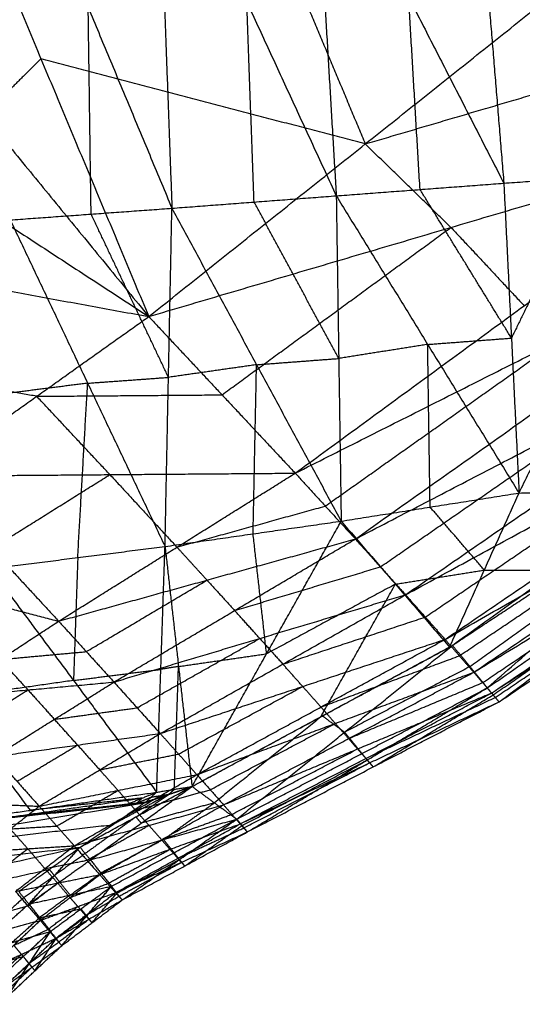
# Model space of a CAD drawing. Header units: millimetres. Extents: x -106 to 110, y -96 to 120.
# Tile 628 of 656: x 73.78 to 76.55, y -65.68 to -60.25. Entities that reach past the tile are written whole.
import ezdxf

# ---------------------------------------------------------------- set-up
doc = ezdxf.new("R2010")
doc.units = ezdxf.units.MM
doc.header["$MEASUREMENT"] = 0
doc.layers.add('Default', color=7, linetype='Continuous', true_color=0x000000)

msp = doc.modelspace()

# ---------------------------------------------------------------- linework, layer by layer
at = {"layer": 'Default'}
for points in [[(73.3029, -59.0468, 12.4242), (73.8975, -60.4688, 13.0402), (74.4922, -61.8908, 13.6562)], [(73.6969, -59.0797, 6.7798), (74.1583, -60.1866, 7.5964), (74.6198, -61.2934, 8.413)], [(74.5389, -59.0867, 7.2016), (74.5794, -60.1901, 7.8073), (74.6198, -61.2934, 8.413)], [(74.5389, -59.0867, 7.2016), (75.0324, -60.1558, 8.03), (75.5258, -61.2248, 8.8585)], [(75.4001, -59.1056, 7.66), (75.463, -60.1652, 8.2592), (75.5258, -61.2248, 8.8585)], [(75.4001, -59.1056, 7.66), (75.9248, -60.1304, 8.4965), (76.4494, -61.1552, 9.333)], [(76.2836, -59.1408, 8.1597), (76.3665, -60.148, 8.7464), (76.4494, -61.1552, 9.333)], [(76.2836, -59.1408, 8.1597), (76.8426, -60.1136, 9.0017), (77.4015, -61.0864, 9.8438)], [(75.091, -59.517, 13.0842), (75.3884, -60.228, 13.3922), (75.6857, -60.939, 13.7002)], [(72.6762, -59.6722, 12.4242), (73.5842, -60.7815, 13.0402), (74.4922, -61.8908, 13.6562)], [(74.4922, -61.8908, 13.6562), (75.6857, -60.939, 13.7002), (76.8792, -59.9871, 13.7441)], [(75.0728, -61.2591, 8.6358), (75.0526, -60.7074, 8.3329), (75.0324, -60.1558, 8.03)], [(75.9876, -61.19, 9.0958), (75.9562, -60.6602, 8.7961), (75.9248, -60.1304, 8.4965)], [(74.1743, -61.3257, 8.2033), (74.1663, -60.7561, 7.8998), (74.1583, -60.1866, 7.5964)], [(72.0441, -60.292, 12.4242), (73.2682, -61.0914, 13.0402), (74.4922, -61.8908, 13.6562)], [(73.8975, -60.4688, 13.0402), (73.7409, -60.6252, 13.0402), (73.5842, -60.7815, 13.0402)], [(75.6857, -60.939, 13.7002), (74.7916, -60.7039, 13.3702), (73.8975, -60.4688, 13.0402)], [(75.6857, -60.939, 13.7002), (76.5185, -60.6931, 13.7373), (77.3514, -60.4473, 13.7744)], [(74.4922, -61.8908, 13.6562), (76.1579, -61.3991, 13.7305), (77.8236, -60.9074, 13.8047)], [(75.2996, -62.7545, 13.8219), (76.5616, -61.8309, 13.8133), (77.8236, -60.9074, 13.8047)], [(76.1579, -61.3991, 13.7305), (75.9218, -61.169, 13.7153), (75.6857, -60.939, 13.7002)], [(76.4494, -61.1552, 9.333), (76.9255, -61.1208, 9.5884), (77.4015, -61.0864, 9.8438)], [(76.5334, -62.8639, 11.0427), (76.9674, -61.9751, 10.4432), (77.4015, -61.0864, 9.8438)], [(76.9255, -61.1208, 9.5884), (76.7084, -61.5652, 9.8881), (76.4914, -62.0095, 10.1878)], [(75.5258, -61.2248, 8.8585), (75.9876, -61.19, 9.0958), (76.4494, -61.1552, 9.333)], [(76.4914, -62.0095, 10.1878), (76.2395, -61.5998, 9.6418), (75.9876, -61.19, 9.0958)], [(76.4494, -61.1552, 9.333), (76.4914, -62.0095, 10.1878), (76.5334, -62.8639, 11.0427)], [(74.6198, -61.2934, 8.413), (75.0728, -61.2591, 8.6358), (75.5258, -61.2248, 8.8585)], [(75.5258, -61.2248, 8.8585), (75.5393, -62.122, 9.738), (75.5529, -63.0191, 10.6174)], [(75.5258, -61.2248, 8.8585), (76.0296, -62.0444, 9.9506), (76.5334, -62.8639, 11.0427)], [(73.7287, -61.3579, 7.9935), (74.1743, -61.3257, 8.2033), (74.6198, -61.2934, 8.413)], [(74.5818, -63.1588, 10.2045), (74.6008, -62.2261, 9.3088), (74.6198, -61.2934, 8.413)], [(74.6198, -61.2934, 8.413), (75.0863, -62.1563, 9.5152), (75.5529, -63.0191, 10.6174)], [(75.5393, -62.122, 9.738), (75.3061, -61.6905, 9.1869), (75.0728, -61.2591, 8.6358)], [(75.2996, -62.7545, 13.8219), (76.7558, -62.0214, 13.7502), (78.212, -61.2884, 13.6785)], [(75.6311, -63.1176, 13.7817), (76.9216, -62.203, 13.7301), (78.212, -61.2884, 13.6785)], [(73.7287, -61.3579, 7.9935), (74.1553, -62.2584, 9.099), (74.5818, -63.1588, 10.2045)], [(74.6008, -62.2261, 9.3088), (74.3875, -61.7759, 8.756), (74.1743, -61.3257, 8.2033)], [(74.8959, -62.3226, 13.7391), (75.5269, -61.8609, 13.7348), (76.1579, -61.3991, 13.7305)], [(76.1579, -61.3991, 13.7305), (76.3597, -61.615, 13.7719), (76.5616, -61.8309, 13.8133)], [(71.9946, -61.4337, 12.8261), (73.2434, -61.6623, 13.2412), (74.4922, -61.8908, 13.6562)], [(75.6311, -63.1176, 13.7817), (77.0835, -62.3623, 13.6254), (78.5359, -61.607, 13.4691)], [(75.9076, -63.4252, 13.6727), (77.2217, -62.5161, 13.5709), (78.5359, -61.607, 13.4691)], [(76.1666, -63.7041, 12.0711), (77.4776, -62.7577, 11.6947), (78.7885, -61.8113, 11.3182)], [(76.3583, -63.9388, 12.4306), (77.5734, -62.8751, 11.8744), (78.7885, -61.8113, 11.3182)], [(73.2564, -62.7704, 13.6106), (73.8743, -62.3306, 13.6334), (74.4922, -61.8908, 13.6562)], [(74.4922, -61.8908, 13.6562), (74.8959, -62.3226, 13.7391), (75.2996, -62.7545, 13.8219)], [(75.9076, -63.4252, 13.6727), (77.3491, -62.6416, 13.4357), (78.7907, -61.858, 13.1986)], [(76.1256, -63.6714, 13.5094), (77.4581, -62.7647, 13.354), (78.7907, -61.858, 13.1986)], [(76.0296, -62.0444, 9.9506), (76.2605, -62.027, 10.0692), (76.4914, -62.0095, 10.1878)], [(75.4653, -62.936, 13.8018), (76.1106, -62.4787, 13.776), (76.7558, -62.0214, 13.7502)], [(76.0296, -62.0444, 9.9506), (75.7845, -62.0832, 9.8443), (75.5393, -62.122, 9.738)], [(76.0431, -62.9415, 10.83), (76.0364, -62.4929, 10.3903), (76.0296, -62.0444, 9.9506)], [(76.1256, -63.6714, 13.5094), (77.5498, -62.8548, 13.2002), (78.974, -62.0381, 12.8911)], [(76.2835, -63.8526, 13.3081), (77.6287, -62.9454, 13.0996), (78.974, -62.0381, 12.8911)], [(73.8743, -62.3306, 13.6334), (73.2499, -62.2163, 13.4259), (72.6255, -62.1021, 13.2183)], [(75.0863, -62.1563, 9.5152), (75.3128, -62.1391, 9.6266), (75.5393, -62.122, 9.738)], [(76.3583, -63.9388, 12.4306), (77.6976, -63.0094, 12.0761), (79.0369, -62.0801, 11.7216)], [(76.423, -64.0159, 12.8572), (77.7299, -63.048, 12.2894), (79.0369, -62.0801, 11.7216)], [(75.0863, -62.1563, 9.5152), (74.8436, -62.1912, 9.412), (74.6008, -62.2261, 9.3088)], [(75.0673, -63.0889, 10.411), (75.0768, -62.6226, 9.9631), (75.0863, -62.1563, 9.5152)], [(76.2835, -63.8526, 13.3081), (77.6847, -62.9996, 12.9394), (79.0859, -62.1466, 12.5706)], [(76.3817, -63.967, 13.0855), (77.7338, -63.0568, 12.8281), (79.0859, -62.1466, 12.5706)], [(74.1553, -62.2584, 9.099), (74.378, -62.2422, 9.2039), (74.6008, -62.2261, 9.3088)], [(76.3817, -63.967, 13.0855), (77.7554, -63.0763, 12.6721), (79.1291, -62.1856, 12.2588)], [(76.423, -64.0159, 12.8572), (77.776, -63.1008, 12.558), (79.1291, -62.1856, 12.2588)], [(74.1553, -62.2584, 9.099), (73.9146, -62.289, 8.9986), (73.674, -62.3196, 8.8983)], [(74.1006, -63.22, 10.0038), (74.1279, -62.7392, 9.5514), (74.1553, -62.2584, 9.099)], [(73.8743, -62.3306, 13.6334), (74.3851, -62.3266, 13.6862), (74.8959, -62.3226, 13.7391)], [(74.278, -62.7624, 13.7162), (74.0762, -62.5465, 13.6748), (73.8743, -62.3306, 13.6334)], [(75.7693, -63.2714, 13.7272), (76.4264, -62.8168, 13.6763), (77.0835, -62.3623, 13.6254)], [(76.0166, -63.5483, 13.5911), (76.6828, -63.0949, 13.5134), (77.3491, -62.6416, 13.4357)], [(73.2564, -62.7704, 13.6106), (74.278, -62.7624, 13.7162), (75.2996, -62.7545, 13.8219)], [(73.2564, -62.7704, 13.6106), (73.6259, -63.1707, 13.7336), (73.9954, -63.5709, 13.8565)], [(73.6259, -63.1707, 13.7336), (73.9519, -62.9665, 13.7249), (74.278, -62.7624, 13.7162)], [(73.9954, -63.5709, 13.8565), (74.6475, -63.1627, 13.8392), (75.2996, -62.7545, 13.8219)], [(74.278, -62.7624, 13.7162), (74.4627, -62.9626, 13.7777), (74.6475, -63.1627, 13.8392)], [(75.2996, -62.7545, 13.8219), (75.4653, -62.936, 13.8018), (75.6311, -63.1176, 13.7817)], [(75.5529, -63.0191, 10.6174), (76.0431, -62.9415, 10.83), (76.5334, -62.8639, 11.0427)], [(76.1504, -63.7142, 12.0769), (76.7954, -63.2886, 11.8609), (77.4403, -62.8629, 11.6449)], [(76.1504, -63.7142, 12.0769), (76.3419, -63.2891, 11.5598), (76.5334, -62.8639, 11.0427)], [(76.2045, -63.762, 13.4087), (76.8772, -63.3084, 13.3045), (77.5498, -62.8548, 13.2002)], [(76.2625, -63.8215, 12.2509), (76.9179, -63.3483, 12.0627), (77.5734, -62.8751, 11.8744)], [(76.5334, -62.8639, 11.0427), (76.9869, -62.8634, 11.3438), (77.4403, -62.8629, 11.6449)], [(74.6475, -63.1627, 13.8392), (75.0564, -63.0494, 13.8205), (75.4653, -62.936, 13.8018)], [(76.3419, -63.2891, 11.5598), (76.1925, -63.1153, 11.1949), (76.0431, -62.9415, 10.83)], [(74.5818, -63.1588, 10.2045), (75.0673, -63.0889, 10.411), (75.5529, -63.0191, 10.6174)], [(74.7306, -64.4824, 12.689), (75.1417, -63.7507, 11.6532), (75.5529, -63.0191, 10.6174)], [(75.5529, -63.0191, 10.6174), (75.8516, -63.3667, 11.3472), (76.1504, -63.7142, 12.0769)], [(76.3326, -63.9098, 13.1968), (77.0086, -63.4547, 13.0681), (77.6847, -62.9996, 12.9394)], [(75.1417, -63.7507, 11.6532), (75.1045, -63.4198, 11.0321), (75.0673, -63.0889, 10.411)], [(76.3906, -63.9774, 12.6439), (77.0603, -63.5127, 12.4667), (77.7299, -63.048, 12.2894)], [(76.4023, -63.9915, 12.9714), (77.0789, -63.5339, 12.8218), (77.7554, -63.0763, 12.6721)], [(73.9954, -63.5709, 13.8565), (74.8132, -63.3443, 13.8191), (75.6311, -63.1176, 13.7817)], [(74.3003, -63.9066, 13.8796), (74.9657, -63.5121, 13.8307), (75.6311, -63.1176, 13.7817)], [(75.6311, -63.1176, 13.7817), (75.7693, -63.2714, 13.7272), (75.9076, -63.4252, 13.6727)], [(73.6193, -63.2813, 9.803), (74.1006, -63.22, 10.0038), (74.5818, -63.1588, 10.2045)], [(74.5355, -64.5141, 12.6224), (74.5587, -63.8364, 11.4135), (74.5818, -63.1588, 10.2045)], [(74.5818, -63.1588, 10.2045), (74.6562, -63.8206, 11.4467), (74.7306, -64.4824, 12.689)], [(74.8132, -63.3443, 13.8191), (74.7304, -63.2535, 13.8292), (74.6475, -63.1627, 13.8392)], [(72.6451, -63.2177, 13.5935), (73.3202, -63.3943, 13.725), (73.9954, -63.5709, 13.8565)], [(74.1006, -63.22, 10.0038), (74.089, -63.5588, 10.6082), (74.0774, -63.8977, 11.2127)], [(73.6193, -63.2813, 9.803), (74.0774, -63.8977, 11.2127), (74.5355, -64.5141, 12.6224)], [(74.9657, -63.5121, 13.8307), (75.3675, -63.3917, 13.779), (75.7693, -63.2714, 13.7272)], [(75.8516, -63.3667, 11.3472), (76.0968, -63.3279, 11.4535), (76.3419, -63.2891, 11.5598)], [(76.3419, -63.2891, 11.5598), (76.5686, -63.2888, 11.7104), (76.7954, -63.2886, 11.8609)], [(74.1479, -63.7388, 13.8681), (74.4805, -63.5415, 13.8436), (74.8132, -63.3443, 13.8191)], [(74.8132, -63.3443, 13.8191), (74.8895, -63.4282, 13.8249), (74.9657, -63.5121, 13.8307)], [(75.8516, -63.3667, 11.3472), (75.4967, -63.5587, 11.5002), (75.1417, -63.7507, 11.6532)], [(75.4405, -64.0983, 12.383), (75.6461, -63.7325, 11.8651), (75.8516, -63.3667, 11.3472)], [(74.3003, -63.9066, 13.8796), (75.104, -63.6659, 13.7762), (75.9076, -63.4252, 13.6727)], [(74.5555, -64.1904, 13.8437), (75.2316, -63.8078, 13.7582), (75.9076, -63.4252, 13.6727)], [(75.9076, -63.4252, 13.6727), (76.0166, -63.5483, 13.5911), (76.1256, -63.6714, 13.5094)], [(75.104, -63.6659, 13.7762), (75.0348, -63.589, 13.8034), (74.9657, -63.5121, 13.8307)], [(73.3521, -63.993, 13.8766), (73.6738, -63.782, 13.8666), (73.9954, -63.5709, 13.8565)], [(73.9954, -63.5709, 13.8565), (74.1479, -63.7388, 13.8681), (74.3003, -63.9066, 13.8796)], [(75.2316, -63.8078, 13.7582), (75.6241, -63.6781, 13.6746), (76.0166, -63.5483, 13.5911)], [(74.4279, -64.0485, 13.8616), (74.7659, -63.8572, 13.8189), (75.104, -63.6659, 13.7762)], [(74.5555, -64.1904, 13.8437), (75.3406, -63.9309, 13.6765), (76.1256, -63.6714, 13.5094)], [(74.7575, -64.4173, 13.7581), (75.4415, -64.0444, 13.6338), (76.1256, -63.6714, 13.5094)], [(75.104, -63.6659, 13.7762), (75.1678, -63.7368, 13.7672), (75.2316, -63.8078, 13.7582)], [(76.1256, -63.6714, 13.5094), (76.2045, -63.762, 13.4087), (76.2835, -63.8526, 13.3081)], [(73.6738, -63.782, 13.8666), (73.9108, -63.7604, 13.8673), (74.1479, -63.7388, 13.8681)], [(74.6562, -63.8206, 11.4467), (74.8989, -63.7857, 11.55), (75.1417, -63.7507, 11.6532)], [(74.7306, -64.4824, 12.689), (75.4486, -64.0933, 12.38), (76.1666, -63.7041, 12.0711)], [(74.7306, -64.4824, 12.689), (75.4405, -64.0983, 12.383), (76.1504, -63.7142, 12.0769)], [(74.9769, -64.6627, 12.9756), (75.5717, -64.1834, 12.5234), (76.1666, -63.7041, 12.0711)], [(76.1666, -63.7041, 12.0711), (76.2625, -63.8215, 12.2509), (76.3583, -63.9388, 12.4306)], [(73.8262, -63.9498, 13.8781), (73.75, -63.8659, 13.8723), (73.6738, -63.782, 13.8666)], [(75.4415, -64.0444, 13.6338), (75.823, -63.9032, 13.5212), (76.2045, -63.762, 13.4087)], [(74.0774, -63.8977, 11.2127), (74.3181, -63.867, 11.3131), (74.5587, -63.8364, 11.4135)], [(74.6562, -63.8206, 11.4467), (74.6074, -63.8285, 11.4301), (74.5587, -63.8364, 11.4135)], [(74.6331, -64.4982, 12.6557), (74.6446, -64.1594, 12.0512), (74.6562, -63.8206, 11.4467)], [(74.7575, -64.4173, 13.7581), (75.5205, -64.1349, 13.5331), (76.2835, -63.8526, 13.3081)], [(74.9044, -64.5838, 13.6341), (75.5939, -64.2182, 13.4711), (76.2835, -63.8526, 13.3081)], [(75.3406, -63.9309, 13.6765), (75.2861, -63.8694, 13.7174), (75.2316, -63.8078, 13.7582)], [(76.2625, -63.8215, 12.2509), (75.9171, -64.0024, 12.3871), (75.5717, -64.1834, 12.5234)], [(76.2835, -63.8526, 13.3081), (76.3326, -63.9098, 13.1968), (76.3817, -63.967, 13.0855)], [(73.3521, -63.993, 13.8766), (73.8262, -63.9498, 13.8781), (74.3003, -63.9066, 13.8796)], [(74.0774, -63.8977, 11.2127), (73.7287, -63.9476, 11.0922), (73.3799, -63.9976, 10.9716)], [(73.644, -64.3175, 13.9286), (73.9722, -64.1121, 13.9041), (74.3003, -63.9066, 13.8796)], [(74.3003, -63.9066, 13.8796), (74.4279, -64.0485, 13.8616), (74.5555, -64.1904, 13.8437)], [(75.5939, -64.2182, 13.4711), (75.9633, -64.064, 13.3339), (76.3326, -63.9098, 13.1968)], [(73.4981, -64.1553, 13.9026), (73.6622, -64.0525, 13.8903), (73.8262, -63.9498, 13.8781)], [(73.8262, -63.9498, 13.8781), (73.8992, -64.0309, 13.8911), (73.9722, -64.1121, 13.9041)], [(74.6565, -64.3038, 13.8009), (74.9985, -64.1174, 13.7387), (75.3406, -63.9309, 13.6765)], [(74.9044, -64.5838, 13.6341), (75.6431, -64.2754, 13.3598), (76.3817, -63.967, 13.0855)], [(74.9769, -64.6627, 12.9756), (75.6676, -64.3007, 12.7031), (76.3583, -63.9388, 12.4306)], [(74.9963, -64.6888, 13.4832), (75.689, -64.3279, 13.2843), (76.3817, -63.967, 13.0855)], [(75.0355, -64.7335, 13.3168), (75.6969, -64.3361, 12.8737), (76.3583, -63.9388, 12.4306)], [(75.3406, -63.9309, 13.6765), (75.391, -63.9876, 13.6551), (75.4415, -64.0444, 13.6338)], [(76.3583, -63.9388, 12.4306), (76.3906, -63.9774, 12.6439), (76.423, -64.0159, 12.8572)], [(76.3817, -63.967, 13.0855), (76.4023, -63.9915, 12.9714), (76.423, -64.0159, 12.8572)], [(73.3799, -63.9976, 10.9716), (73.609, -64.3058, 11.6765), (73.838, -64.614, 12.3813)], [(74.9963, -64.6888, 13.4832), (75.7096, -64.3523, 13.1702), (76.423, -64.0159, 12.8572)], [(75.0355, -64.7335, 13.3168), (75.7292, -64.3747, 13.087), (76.423, -64.0159, 12.8572)], [(75.689, -64.3279, 13.2843), (76.0457, -64.1597, 13.1278), (76.4023, -63.9915, 12.9714)], [(75.7292, -64.3747, 13.087), (76.0599, -64.176, 12.8655), (76.3906, -63.9774, 12.6439)], [(73.9722, -64.1121, 13.9041), (74.2001, -64.0803, 13.8829), (74.4279, -64.0485, 13.8616)], [(75.5205, -64.1349, 13.5331), (75.481, -64.0896, 13.5834), (75.4415, -64.0444, 13.6338)], [(74.0998, -64.254, 13.8861), (74.036, -64.183, 13.8951), (73.9722, -64.1121, 13.9041)], [(75.4486, -64.0933, 12.38), (75.1512, -64.3329, 12.6062), (74.8537, -64.5725, 12.8323)], [(75.5717, -64.1834, 12.5234), (75.5102, -64.1383, 12.4517), (75.4486, -64.0933, 12.38)], [(74.8309, -64.5005, 13.6961), (75.1757, -64.3177, 13.6146), (75.5205, -64.1349, 13.5331)], [(75.5205, -64.1349, 13.5331), (75.5572, -64.1766, 13.5021), (75.5939, -64.2182, 13.4711)], [(75.5717, -64.1834, 12.5234), (75.6197, -64.2421, 12.6133), (75.6676, -64.3007, 12.7031)], [(73.644, -64.3175, 13.9286), (74.0998, -64.254, 13.8861), (74.5555, -64.1904, 13.8437)], [(73.8882, -64.5914, 13.9261), (74.2219, -64.3909, 13.8849), (74.5555, -64.1904, 13.8437)], [(74.5555, -64.1904, 13.8437), (74.6565, -64.3038, 13.8009), (74.7575, -64.4173, 13.7581)], [(75.6431, -64.2754, 13.3598), (75.6185, -64.2468, 13.4154), (75.5939, -64.2182, 13.4711)], [(73.7661, -64.4545, 13.9273), (73.9329, -64.3542, 13.9067), (74.0998, -64.254, 13.8861)], [(74.0998, -64.254, 13.8861), (74.1608, -64.3224, 13.8855), (74.2219, -64.3909, 13.8849)], [(74.9504, -64.6363, 13.5586), (75.2967, -64.4558, 13.4592), (75.6431, -64.2754, 13.3598)], [(75.6431, -64.2754, 13.3598), (75.666, -64.3016, 13.3221), (75.689, -64.3279, 13.2843)], [(73.644, -64.3175, 13.9286), (73.7661, -64.4545, 13.9273), (73.8882, -64.5914, 13.9261)], [(74.2219, -64.3909, 13.8849), (74.4392, -64.3474, 13.8429), (74.6565, -64.3038, 13.8009)], [(75.0062, -64.6981, 13.1462), (75.3515, -64.5171, 13.01), (75.6969, -64.3361, 12.8737)], [(75.6969, -64.3361, 12.8737), (75.6822, -64.3184, 12.7884), (75.6676, -64.3007, 12.7031)], [(75.7096, -64.3523, 13.1702), (75.6993, -64.3401, 13.2273), (75.689, -64.3279, 13.2843)], [(75.6969, -64.3361, 12.8737), (75.713, -64.3554, 12.9804), (75.7292, -64.3747, 13.087)], [(74.3228, -64.5043, 13.8421), (74.2723, -64.4476, 13.8635), (74.2219, -64.3909, 13.8849)], [(75.0159, -64.7111, 13.4), (75.3628, -64.5317, 13.2851), (75.7096, -64.3523, 13.1702)], [(75.7096, -64.3523, 13.1702), (75.7194, -64.3635, 13.1286), (75.7292, -64.3747, 13.087)], [(73.8882, -64.5914, 13.9261), (74.3228, -64.5043, 13.8421), (74.7575, -64.4173, 13.7581)], [(74.0813, -64.8096, 13.8764), (74.4194, -64.6134, 13.8173), (74.7575, -64.4173, 13.7581)], [(74.7575, -64.4173, 13.7581), (74.8309, -64.5005, 13.6961), (74.9044, -64.5838, 13.6341)], [(73.9848, -64.7005, 13.9012), (74.1538, -64.6024, 13.8717), (74.3228, -64.5043, 13.8421)], [(74.1134, -64.8174, 12.9441), (74.422, -64.6499, 12.8165), (74.7306, -64.4824, 12.689)], [(74.1134, -64.8174, 12.9441), (74.422, -64.6499, 12.8165), (74.7306, -64.4824, 12.689)], [(74.1703, -64.8874, 13.0288), (74.4504, -64.6849, 12.8589), (74.7306, -64.4824, 12.689)], [(74.3228, -64.5043, 13.8421), (74.3711, -64.5589, 13.8297), (74.4194, -64.6134, 13.8173)], [(74.4194, -64.6134, 13.8173), (74.6252, -64.557, 13.7567), (74.8309, -64.5005, 13.6961)], [(74.4663, -64.5731, 12.7221), (74.5984, -64.5277, 12.7055), (74.7306, -64.4824, 12.689)], [(74.4698, -64.5714, 12.7205), (74.6002, -64.5269, 12.7047), (74.7306, -64.4824, 12.689)], [(74.4732, -64.5698, 12.7188), (74.6019, -64.5261, 12.7039), (74.7306, -64.4824, 12.689)], [(74.4766, -64.5681, 12.7172), (74.6036, -64.5253, 12.7031), (74.7306, -64.4824, 12.689)], [(74.5355, -64.5141, 12.6224), (74.6331, -64.4982, 12.6557), (74.7306, -64.4824, 12.689)], [(74.6036, -64.5253, 12.7031), (74.6183, -64.5117, 12.6794), (74.6331, -64.4982, 12.6557)], [(74.7306, -64.4824, 12.689), (74.8537, -64.5725, 12.8323), (74.9769, -64.6627, 12.9756)], [(73.1405, -64.714, 12.1402), (73.838, -64.614, 12.3813), (74.5355, -64.5141, 12.6224)], [(73.7587, -64.6464, 12.4059), (74.1075, -64.5964, 12.5264), (74.4562, -64.5464, 12.647)], [(74.4562, -64.5464, 12.647), (74.1471, -64.5802, 12.5141), (73.838, -64.614, 12.3813)], [(74.5984, -64.5277, 12.7055), (74.4441, -64.6115, 12.7693), (74.2899, -64.6953, 12.8331)], [(74.3769, -64.5788, 12.6716), (74.4562, -64.5464, 12.647), (74.5355, -64.5141, 12.6224)], [(74.422, -64.6499, 12.8165), (74.5102, -64.5888, 12.761), (74.5984, -64.5277, 12.7055)], [(74.4268, -64.5735, 12.6944), (74.4664, -64.5573, 12.6821), (74.5061, -64.5411, 12.6698)], [(74.4562, -64.5464, 12.647), (74.4415, -64.56, 12.6707), (74.4268, -64.5735, 12.6944)], [(74.6002, -64.5269, 12.7047), (74.5341, -64.5496, 12.713), (74.468, -64.5723, 12.7213)], [(74.468, -64.5723, 12.7213), (74.5332, -64.55, 12.7134), (74.5984, -64.5277, 12.7055)], [(74.4715, -64.5706, 12.7197), (74.5358, -64.5488, 12.7122), (74.6002, -64.5269, 12.7047)], [(74.6036, -64.5253, 12.7031), (74.5393, -64.5471, 12.7105), (74.4749, -64.569, 12.718)], [(74.4766, -64.5681, 12.7172), (74.5061, -64.5411, 12.6698), (74.5355, -64.5141, 12.6224)], [(74.5061, -64.5411, 12.6698), (74.5548, -64.5332, 12.6864), (74.6036, -64.5253, 12.7031)], [(74.6002, -64.5269, 12.7047), (74.601, -64.5265, 12.7043), (74.6019, -64.5261, 12.7039)], [(74.6019, -64.5261, 12.7039), (74.6027, -64.5257, 12.7035), (74.6036, -64.5253, 12.7031)], [(70.2682, -65.26, 11.3773), (72.3673, -64.9165, 12.0497), (74.4663, -64.5731, 12.7221)], [(70.3177, -65.0322, 11.201), (72.392, -64.8027, 11.9616), (74.4663, -64.5731, 12.7221)], [(70.3184, -65.0308, 11.199), (72.3941, -64.8011, 11.9597), (74.4698, -64.5714, 12.7205)], [(70.3184, -65.0308, 11.199), (72.3923, -64.802, 11.9606), (74.4663, -64.5731, 12.7221)], [(70.319, -65.0295, 11.197), (72.3961, -64.7996, 11.9579), (74.4732, -64.5698, 12.7188)], [(70.319, -65.0295, 11.197), (72.3944, -64.8005, 11.9587), (74.4698, -64.5714, 12.7205)], [(70.3197, -65.0282, 11.1949), (72.3982, -64.7982, 11.9561), (74.4766, -64.5681, 12.7172)], [(70.3197, -65.0282, 11.1949), (72.3965, -64.799, 11.9569), (74.4732, -64.5698, 12.7188)], [(70.3204, -65.0269, 11.1928), (72.3985, -64.7975, 11.955), (74.4766, -64.5681, 12.7172)], [(70.3204, -65.0269, 11.1928), (72.3487, -64.8029, 11.9322), (74.3769, -64.5788, 12.6716)], [(70.3218, -65.0244, 11.1887), (72.3494, -64.8016, 11.9301), (74.3769, -64.5788, 12.6716)], [(71.7303, -64.877, 11.6471), (73.0536, -64.7279, 12.1593), (74.3769, -64.5788, 12.6716)], [(74.468, -64.5723, 12.7213), (73.4311, -64.6867, 12.3405), (72.3941, -64.8011, 11.9597)], [(72.3944, -64.8005, 11.9587), (73.4329, -64.6855, 12.3392), (74.4715, -64.5706, 12.7197)], [(74.4749, -64.569, 12.718), (73.4365, -64.6836, 12.337), (72.3982, -64.7982, 11.9561)], [(72.3985, -64.7975, 11.955), (73.4127, -64.6855, 12.3247), (74.4268, -64.5735, 12.6944)], [(73.1405, -64.714, 12.1402), (73.7587, -64.6464, 12.4059), (74.3769, -64.5788, 12.6716)], [(73.3297, -64.5668, 13.9353), (73.6089, -64.5791, 13.9307), (73.8882, -64.5914, 13.9261)], [(73.5688, -64.8418, 13.94), (73.7285, -64.7166, 13.933), (73.8882, -64.5914, 13.9261)], [(73.8882, -64.5914, 13.9261), (73.9848, -64.7005, 13.9012), (74.0813, -64.8096, 13.8764)], [(74.0813, -64.8096, 13.8764), (74.4929, -64.6967, 13.7552), (74.9044, -64.5838, 13.6341)], [(74.1134, -64.8174, 12.9441), (74.2899, -64.6953, 12.8331), (74.4663, -64.5731, 12.7221)], [(74.2216, -64.9688, 13.7882), (74.563, -64.7763, 13.7111), (74.9044, -64.5838, 13.6341)], [(74.3769, -64.5788, 12.6716), (74.4268, -64.5735, 12.6944), (74.4766, -64.5681, 12.7172)], [(74.4929, -64.6967, 13.7552), (74.4561, -64.6551, 13.7862), (74.4194, -64.6134, 13.8173)], [(74.8537, -64.5725, 12.8323), (74.6521, -64.6287, 12.8456), (74.4504, -64.6849, 12.8589)], [(74.4663, -64.5731, 12.7221), (74.468, -64.5723, 12.7213), (74.4698, -64.5714, 12.7205)], [(74.4698, -64.5714, 12.7205), (74.4715, -64.5706, 12.7197), (74.4732, -64.5698, 12.7188)], [(74.4732, -64.5698, 12.7188), (74.4749, -64.569, 12.718), (74.4766, -64.5681, 12.7172)], [(74.5736, -64.775, 13.0022), (74.7136, -64.6738, 12.9173), (74.8537, -64.5725, 12.8323)], [(74.9044, -64.5838, 13.6341), (74.9504, -64.6363, 13.5586), (74.9963, -64.6888, 13.4832)], [(74.422, -64.6499, 12.8165), (74.2819, -64.7512, 12.9015), (74.1418, -64.8524, 12.9865)], [(74.1703, -64.8874, 13.0288), (74.5736, -64.775, 13.0022), (74.9769, -64.6627, 12.9756)], [(74.287, -65.0324, 13.2378), (74.6319, -64.8475, 13.1067), (74.9769, -64.6627, 12.9756)], [(74.3457, -65.1083, 13.5347), (74.6613, -64.8855, 13.2552), (74.9769, -64.6627, 12.9756)], [(74.4504, -64.6849, 12.8589), (74.4362, -64.6674, 12.8377), (74.422, -64.6499, 12.8165)], [(74.563, -64.7763, 13.7111), (74.7567, -64.7063, 13.6349), (74.9504, -64.6363, 13.5586)], [(74.9769, -64.6627, 12.9756), (75.0062, -64.6981, 13.1462), (75.0355, -64.7335, 13.3168)], [(74.2899, -64.6953, 12.8331), (73.3286, -64.8059, 12.4414), (72.3673, -64.9165, 12.0497)], [(73.7285, -64.7166, 13.933), (73.8566, -64.7085, 13.9171), (73.9848, -64.7005, 13.9012)], [(73.8251, -64.8257, 13.9082), (73.7768, -64.7711, 13.9206), (73.7285, -64.7166, 13.933)], [(74.1515, -64.8892, 13.8323), (74.3222, -64.7929, 13.7937), (74.4929, -64.6967, 13.7552)], [(74.2216, -64.9688, 13.7882), (74.609, -64.8288, 13.6357), (74.9963, -64.6888, 13.4832)], [(74.309, -65.068, 13.6711), (74.6527, -64.8784, 13.5771), (74.9963, -64.6888, 13.4832)], [(74.4929, -64.6967, 13.7552), (74.5279, -64.7365, 13.7332), (74.563, -64.7763, 13.7111)], [(74.6527, -64.8784, 13.5771), (74.8343, -64.7947, 13.4886), (75.0159, -64.7111, 13.4)], [(74.6906, -64.9209, 13.4258), (74.8484, -64.8095, 13.286), (75.0062, -64.6981, 13.1462)], [(74.9963, -64.6888, 13.4832), (75.0159, -64.7111, 13.4), (75.0355, -64.7335, 13.3168)], [(74.5736, -64.775, 13.0022), (74.4011, -64.8675, 13.0677), (74.2286, -64.9599, 13.1333)], [(74.309, -65.068, 13.6711), (74.6722, -64.9007, 13.4939), (75.0355, -64.7335, 13.3168)], [(74.3457, -65.1083, 13.5347), (74.6906, -64.9209, 13.4258), (75.0355, -64.7335, 13.3168)], [(74.609, -64.8288, 13.6357), (74.586, -64.8026, 13.6734), (74.563, -64.7763, 13.7111)], [(74.6319, -64.8475, 13.1067), (74.6027, -64.8113, 13.0545), (74.5736, -64.775, 13.0022)], [(70.2478, -65.6838, 11.5089), (72.1806, -65.2506, 12.2265), (74.1134, -64.8174, 12.9441)], [(70.2682, -65.26, 11.3773), (72.1908, -65.0387, 12.1607), (74.1134, -64.8174, 12.9441)], [(73.5688, -64.8418, 13.94), (73.8251, -64.8257, 13.9082), (74.0813, -64.8096, 13.8764)], [(73.6631, -64.9514, 13.9191), (73.7441, -64.8885, 13.9136), (73.8251, -64.8257, 13.9082)], [(73.7575, -65.0611, 13.8982), (73.9194, -64.9353, 13.8873), (74.0813, -64.8096, 13.8764)], [(73.7753, -65.0613, 13.0193), (73.9443, -64.9394, 12.9817), (74.1134, -64.8174, 12.9441)], [(73.7753, -65.0613, 13.0193), (73.9443, -64.9394, 12.9817), (74.1134, -64.8174, 12.9441)], [(73.8251, -64.8257, 13.9082), (73.8722, -64.8805, 13.8977), (73.9194, -64.9353, 13.8873)], [(73.8307, -65.1304, 13.0971), (73.972, -64.9739, 13.0206), (74.1134, -64.8174, 12.9441)], [(74.0813, -64.8096, 13.8764), (74.1515, -64.8892, 13.8323), (74.2216, -64.9688, 13.7882)], [(74.1134, -64.8174, 12.9441), (74.1418, -64.8524, 12.9865), (74.1703, -64.8874, 13.0288)], [(74.2653, -65.0184, 13.7296), (74.4371, -64.9236, 13.6826), (74.609, -64.8288, 13.6357)], [(74.609, -64.8288, 13.6357), (74.6308, -64.8536, 13.6064), (74.6527, -64.8784, 13.5771)], [(73.8307, -65.1304, 13.0971), (74.0005, -65.0089, 13.063), (74.1703, -64.8874, 13.0288)], [(73.9194, -64.9353, 13.8873), (74.0354, -64.9123, 13.8598), (74.1515, -64.8892, 13.8323)], [(74.1418, -64.8524, 12.9865), (74.0569, -64.9132, 13.0035), (73.972, -64.9739, 13.0206)], [(74.1703, -64.8874, 13.0288), (74.2286, -64.9599, 13.1333), (74.287, -65.0324, 13.2378)], [(74.3163, -65.0704, 13.3862), (74.4888, -64.9779, 13.3207), (74.6613, -64.8855, 13.2552)], [(74.6613, -64.8855, 13.2552), (74.6466, -64.8665, 13.1809), (74.6319, -64.8475, 13.1067)], [(74.6722, -64.9007, 13.4939), (74.6625, -64.8895, 13.5355), (74.6527, -64.8784, 13.5771)], [(74.6613, -64.8855, 13.2552), (74.6759, -64.9032, 13.3405), (74.6906, -64.9209, 13.4258)], [(72.0116, -65.3726, 12.2641), (72.9779, -65.156, 12.6229), (73.9443, -64.9394, 12.9817)], [(73.9895, -65.015, 13.8432), (73.9545, -64.9751, 13.8653), (73.9194, -64.9353, 13.8873)], [(73.972, -64.9739, 13.0206), (73.9582, -64.9566, 13.0012), (73.9443, -64.9394, 12.9817)], [(74.3274, -65.0881, 13.6029), (74.4998, -64.9944, 13.5484), (74.6722, -64.9007, 13.4939)], [(74.6722, -64.9007, 13.4939), (74.6814, -64.9108, 13.4598), (74.6906, -64.9209, 13.4258)], [(73.7575, -65.0611, 13.8982), (73.9895, -65.015, 13.8432), (74.2216, -64.9688, 13.7882)], [(73.803, -65.0958, 13.0582), (73.8875, -65.0349, 13.0394), (73.972, -64.9739, 13.0206)], [(73.8939, -65.2211, 13.8185), (74.0577, -65.095, 13.8033), (74.2216, -64.9688, 13.7882)], [(73.972, -64.9739, 13.0206), (73.9863, -64.9914, 13.0418), (74.0005, -65.0089, 13.063)], [(74.0588, -65.0814, 13.1674), (74.1437, -65.0207, 13.1504), (74.2286, -64.9599, 13.1333)], [(74.2216, -64.9688, 13.7882), (74.2653, -65.0184, 13.7296), (74.309, -65.068, 13.6711)], [(73.8257, -65.1411, 13.8584), (73.9076, -65.078, 13.8508), (73.9895, -65.015, 13.8432)], [(73.8307, -65.1304, 13.0971), (74.0588, -65.0814, 13.1674), (74.287, -65.0324, 13.2378)], [(73.9507, -65.2816, 13.3), (74.1188, -65.157, 13.2689), (74.287, -65.0324, 13.2378)], [(73.9895, -65.015, 13.8432), (74.0236, -65.055, 13.8233), (74.0577, -65.095, 13.8033)], [(74.0005, -65.0089, 13.063), (74.0297, -65.0452, 13.1152), (74.0588, -65.0814, 13.1674)], [(74.0124, -65.3605, 13.5819), (74.1497, -65.1965, 13.4098), (74.287, -65.0324, 13.2378)], [(74.0577, -65.095, 13.8033), (74.1615, -65.0567, 13.7665), (74.2653, -65.0184, 13.7296)], [(74.287, -65.0324, 13.2378), (74.3163, -65.0704, 13.3862), (74.3457, -65.1083, 13.5347)], [(73.803, -65.0958, 13.0582), (73.7271, -65.1639, 13.0609), (73.6513, -65.2321, 13.0637)], [(73.7575, -65.0611, 13.8982), (73.8257, -65.1411, 13.8584), (73.8939, -65.2211, 13.8185)], [(73.7753, -65.0613, 13.0193), (73.803, -65.0958, 13.0582), (73.8307, -65.1304, 13.0971)], [(74.0588, -65.0814, 13.1674), (73.9748, -65.1437, 13.183), (73.8907, -65.206, 13.1985)], [(73.8939, -65.2211, 13.8185), (74.1015, -65.1446, 13.7448), (74.309, -65.068, 13.6711)], [(73.9782, -65.3206, 13.71), (74.1436, -65.1943, 13.6905), (74.309, -65.068, 13.6711)], [(73.9782, -65.3206, 13.71), (74.1619, -65.2144, 13.6223), (74.3457, -65.1083, 13.5347)], [(74.0124, -65.3605, 13.5819), (74.179, -65.2344, 13.5583), (74.3457, -65.1083, 13.5347)], [(74.1015, -65.1446, 13.7448), (74.0796, -65.1198, 13.7741), (74.0577, -65.095, 13.8033)], [(74.1436, -65.1943, 13.6905), (74.2355, -65.1412, 13.6467), (74.3274, -65.0881, 13.6029)], [(74.179, -65.2344, 13.5583), (74.2477, -65.1524, 13.4723), (74.3163, -65.0704, 13.3862)], [(74.309, -65.068, 13.6711), (74.3274, -65.0881, 13.6029), (74.3457, -65.1083, 13.5347)], [(73.5274, -65.4028, 13.108), (73.679, -65.2666, 13.1026), (73.8307, -65.1304, 13.0971)], [(73.6131, -65.1969, 13.8949), (73.7194, -65.169, 13.8766), (73.8257, -65.1411, 13.8584)], [(73.8307, -65.1304, 13.0971), (73.8907, -65.206, 13.1985), (73.9507, -65.2816, 13.3)], [(73.8907, -65.206, 13.1985), (74.0047, -65.1815, 13.2337), (74.1188, -65.157, 13.2689)], [(73.936, -65.2709, 13.7643), (74.0187, -65.2077, 13.7545), (74.1015, -65.1446, 13.7448)], [(74.1015, -65.1446, 13.7448), (74.1225, -65.1694, 13.7177), (74.1436, -65.1943, 13.6905)], [(74.1497, -65.1965, 13.4098), (74.1343, -65.1767, 13.3393), (74.1188, -65.157, 13.2689)], [(73.739, -65.3422, 13.204), (73.8148, -65.2741, 13.2013), (73.8907, -65.206, 13.1985)], [(73.9815, -65.321, 13.4409), (74.0656, -65.2588, 13.4254), (74.1497, -65.1965, 13.4098)], [(73.9953, -65.3405, 13.646), (74.0786, -65.2775, 13.6342), (74.1619, -65.2144, 13.6223)], [(74.1619, -65.2144, 13.6223), (74.1528, -65.2043, 13.6564), (74.1436, -65.1943, 13.6905)], [(74.1497, -65.1965, 13.4098), (74.1644, -65.2154, 13.4841), (74.179, -65.2344, 13.5583)], [(74.1619, -65.2144, 13.6223), (74.1705, -65.2244, 13.5903), (74.179, -65.2344, 13.5583)], [(73.4688, -65.3327, 13.8916), (73.6813, -65.2769, 13.855), (73.8939, -65.2211, 13.8185)], [(73.6025, -65.4959, 13.8125), (73.7482, -65.3585, 13.8155), (73.8939, -65.2211, 13.8185)], [(73.7482, -65.3585, 13.8155), (73.8421, -65.3147, 13.7899), (73.936, -65.2709, 13.7643)], [(73.8939, -65.2211, 13.8185), (73.936, -65.2709, 13.7643), (73.9782, -65.3206, 13.71)], [(73.5274, -65.4028, 13.108), (73.739, -65.3422, 13.204), (73.9507, -65.2816, 13.3)], [(73.6025, -65.4959, 13.8125), (73.7903, -65.4082, 13.7613), (73.9782, -65.3206, 13.71)], [(73.6502, -65.5576, 13.3045), (73.8004, -65.4196, 13.3022), (73.9507, -65.2816, 13.3)], [(73.6842, -65.5974, 13.7055), (73.8312, -65.459, 13.7077), (73.9782, -65.3206, 13.71)], [(73.7161, -65.6382, 13.5796), (73.8334, -65.4599, 13.4398), (73.9507, -65.2816, 13.3)], [(73.8642, -65.4994, 13.5808), (73.9229, -65.4102, 13.5109), (73.9815, -65.321, 13.4409)], [(73.9507, -65.2816, 13.3), (73.9815, -65.321, 13.4409), (74.0124, -65.3605, 13.5819)], [(73.9782, -65.3206, 13.71), (73.9953, -65.3405, 13.646), (74.0124, -65.3605, 13.5819)], [(73.6842, -65.5974, 13.7055), (73.8483, -65.4789, 13.6437), (74.0124, -65.3605, 13.5819)], [(73.7161, -65.6382, 13.5796), (73.8642, -65.4994, 13.5808), (74.0124, -65.3605, 13.5819)], [(73.7903, -65.4082, 13.7613), (73.7693, -65.3834, 13.7884), (73.7482, -65.3585, 13.8155)], [(73.8312, -65.459, 13.7077), (73.9132, -65.3998, 13.6769), (73.9953, -65.3405, 13.646)], [(73.5888, -65.4802, 13.2063), (73.6946, -65.4499, 13.2542), (73.8004, -65.4196, 13.3022)], [(73.6434, -65.5466, 13.759), (73.7168, -65.4774, 13.7601), (73.7903, -65.4082, 13.7613)], [(73.7903, -65.4082, 13.7613), (73.8108, -65.4336, 13.7345), (73.8312, -65.459, 13.7077)], [(73.8334, -65.4599, 13.4398), (73.8169, -65.4398, 13.371), (73.8004, -65.4196, 13.3022)], [(73.6831, -65.5979, 13.4421), (73.7583, -65.5289, 13.4409), (73.8334, -65.4599, 13.4398)], [(73.7002, -65.6178, 13.6425), (73.7742, -65.5484, 13.6431), (73.8483, -65.4789, 13.6437)], [(73.8483, -65.4789, 13.6437), (73.8398, -65.469, 13.6757), (73.8312, -65.459, 13.7077)], [(73.8334, -65.4599, 13.4398), (73.8488, -65.4796, 13.5103), (73.8642, -65.4994, 13.5808)], [(73.8483, -65.4789, 13.6437), (73.8563, -65.4891, 13.6122), (73.8642, -65.4994, 13.5808)]]:
    msp.add_open_spline(points, degree=2, dxfattribs=at)

doc.saveas('drawing.dxf')
